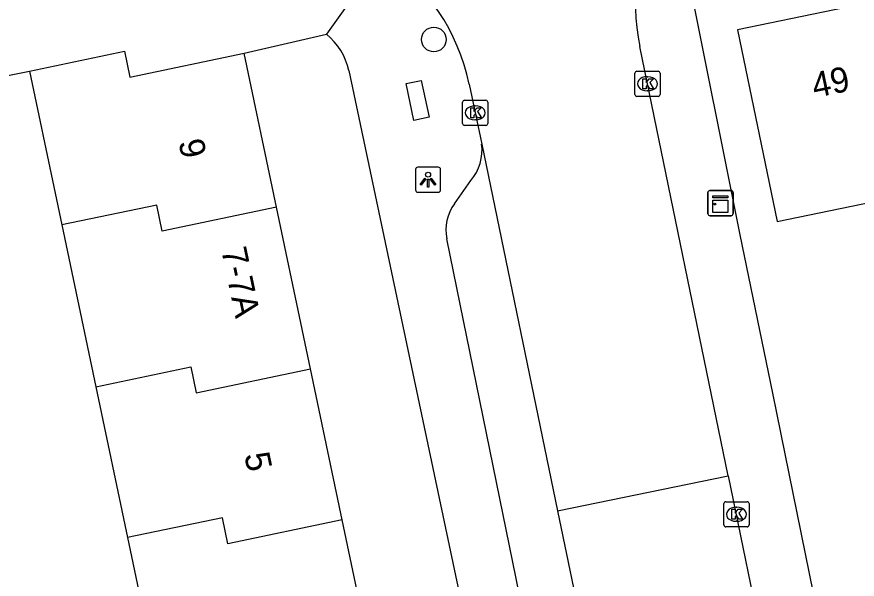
# Model space of a CAD drawing. Extents: x 162990 to 165007, y 383433 to 384336.
# Drawn here: x 164007.39 to 164040.79, y 384128.72 to 384151.09 of the extents above; entities that cross this region are included whole.
import ezdxf

# ---------------------------------------------------------------- set-up
doc = ezdxf.new("R2010")
doc.units = 0
for name, color, linetype in [('IMGEO_Boom', 7, 'Continuous'), ('IMGEO_Kast', 7, 'Continuous'), ('IMGEO_Kolk', 7, 'Continuous'), ('IMGEO_Lichtpunt', 7, 'Continuous'), ('IMGEO_Muur', 7, 'Continuous'), ('IMGEO_Pand', 7, 'Continuous'), ('IMGEO_Pand_nummerreeks', 7, 'Continuous'), ('IMGEO_Rijbaan_lokaal_open', 7, 'Continuous'), ('IMGEO_Voetpad_open', 7, 'Continuous')]:
    doc.layers.add(name, color=color, linetype=linetype)

msp = doc.modelspace()

# ---------------------------------------------------------------- linework, layer by layer
at = {"layer": 'IMGEO_Boom'}
msp.add_circle((164023.967, 384150.191), 0.489, dxfattribs=at)
at = {"layer": 'IMGEO_Kast'}
for p, q in [((164034.933, 384144.183), (164035.774, 384144.183)), ((164035.774, 384144.183), (164034.933, 384144.183)), ((164035.858, 384144.108), (164035.858, 384143.267)), ((164035.858, 384143.267), (164035.858, 384144.108)), ((164034.858, 384143.258), (164034.858, 384144.099)), ((164034.858, 384144.099), (164034.858, 384143.258)), ((164035.783, 384143.183), (164034.942, 384143.183)), ((164034.942, 384143.183), (164035.783, 384143.183))]:
    msp.add_line(p, q, dxfattribs=at)
for points in [[(164035.053, 384143.973), (164035.653, 384143.973), (164035.653, 384143.888), (164035.053, 384143.888), (164035.053, 384143.973)], [(164035.053, 384143.798), (164035.653, 384143.798), (164035.653, 384143.309), (164035.053, 384143.309), (164035.053, 384143.798)]]:
    msp.add_lwpolyline(points, dxfattribs=at)
msp.add_circle((164035.137, 384143.647), 0.0377, dxfattribs=at)
for centre, start, end in [((164034.936, 384144.105), 92.4484, 184.2845), ((164034.936, 384144.105), 92.4484, 184.2845), ((164035.78, 384144.105), 2.4484, 94.2845), ((164035.78, 384144.105), 2.4484, 94.2845), ((164034.936, 384143.261), 182.4484, 274.2845), ((164034.936, 384143.261), 182.4484, 274.2845), ((164035.78, 384143.261), 272.4484, 4.2845), ((164035.78, 384143.261), 272.4484, 4.2845)]:
    msp.add_arc(centre, 0.0779, start, end, dxfattribs=at)
at = {"layer": 'IMGEO_Kolk'}
for p, q in [((164031.956, 384148.003), (164031.956, 384148.855)), ((164032.031, 384148.929), (164032.883, 384148.929)), ((164032.957, 384148.855), (164032.957, 384148.003)), ((164032.444, 384148.709), (164032.469, 384148.709)), ((164032.467, 384148.149), (164032.442, 384148.149)), ((164032.883, 384147.929), (164032.031, 384147.929)), ((164025.111, 384146.848), (164025.111, 384147.7)), ((164025.186, 384147.774), (164026.038, 384147.774)), ((164025.599, 384147.554), (164025.624, 384147.554)), ((164026.112, 384147.7), (164026.112, 384146.848)), ((164025.622, 384146.994), (164025.597, 384146.994)), ((164026.038, 384146.774), (164025.186, 384146.774)), ((164035.567, 384131.807), (164036.419, 384131.807)), ((164035.492, 384130.881), (164035.492, 384131.733)), ((164035.98, 384131.587), (164036.005, 384131.587)), ((164036.493, 384131.733), (164036.493, 384130.881)), ((164036.419, 384130.807), (164035.567, 384130.807)), ((164036.003, 384131.027), (164035.978, 384131.027))]:
    msp.add_line(p, q, dxfattribs=at)
for points in [[(164031.956, 384148.003), (164031.956, 384148.855)], [(164032.031, 384148.929), (164032.883, 384148.929)], [(164032.957, 384148.855), (164032.957, 384148.003)], [(164032.277, 384148.629), (164032.4, 384148.629), (164032.4, 384148.478), (164032.53, 384148.629), (164032.694, 384148.629), (164032.548, 384148.478), (164032.701, 384148.229), (164032.549, 384148.229), (164032.464, 384148.393), (164032.4, 384148.326), (164032.4, 384148.229), (164032.277, 384148.229), (164032.277, 384148.629)], [(164032.883, 384147.929), (164032.031, 384147.929)], [(164025.111, 384146.848), (164025.111, 384147.7)], [(164025.186, 384147.774), (164026.038, 384147.774)], [(164025.432, 384147.474), (164025.555, 384147.474), (164025.555, 384147.323), (164025.685, 384147.474), (164025.849, 384147.474), (164025.703, 384147.323), (164025.856, 384147.074), (164025.704, 384147.074), (164025.619, 384147.238), (164025.555, 384147.171), (164025.555, 384147.074), (164025.432, 384147.074), (164025.432, 384147.474)], [(164026.112, 384147.7), (164026.112, 384146.848)], [(164026.038, 384146.774), (164025.186, 384146.774)], [(164035.567, 384131.807), (164036.419, 384131.807)], [(164035.492, 384130.881), (164035.492, 384131.733)], [(164035.813, 384131.507), (164035.936, 384131.507), (164035.936, 384131.356), (164036.066, 384131.507), (164036.23, 384131.507), (164036.084, 384131.356), (164036.237, 384131.107), (164036.085, 384131.107), (164036, 384131.271), (164035.936, 384131.204), (164035.936, 384131.107), (164035.813, 384131.107), (164035.813, 384131.507)], [(164036.493, 384131.733), (164036.493, 384130.881)], [(164036.419, 384130.807), (164035.567, 384130.807)]]:
    msp.add_lwpolyline(points, dxfattribs=at)
for centre, start, end in [((164032.033, 384148.853), 91.552, 178.448), ((164032.033, 384148.853), 91.552, 178.448), ((164032.881, 384148.853), 1.552, 88.448), ((164032.881, 384148.853), 1.552, 88.448), ((164032.033, 384148.005), 181.552, 268.448), ((164032.033, 384148.005), 181.552, 268.448), ((164032.881, 384148.005), 271.552, 358.448), ((164032.881, 384148.005), 271.552, 358.448), ((164025.188, 384147.698), 91.552, 178.448), ((164025.188, 384147.698), 91.552, 178.448), ((164026.036, 384147.698), 1.552, 88.448), ((164026.036, 384147.698), 1.552, 88.448), ((164025.188, 384146.85), 181.552, 268.448), ((164025.188, 384146.85), 181.552, 268.448), ((164026.036, 384146.85), 271.552, 358.448), ((164026.036, 384146.85), 271.552, 358.448), ((164035.569, 384131.731), 91.552, 178.448), ((164035.569, 384131.731), 91.552, 178.448), ((164036.417, 384131.731), 1.552, 88.448), ((164036.417, 384131.731), 1.552, 88.448), ((164035.569, 384130.883), 181.552, 268.448), ((164035.569, 384130.883), 181.552, 268.448), ((164036.417, 384130.883), 271.552, 358.448), ((164036.417, 384130.883), 271.552, 358.448)]:
    msp.add_arc(centre, 0.0765, start, end, dxfattribs=at)
for centre, major_axis, ratio, start_param, end_param in [((164032.443, 384148.429), (-0.387, 0.002), 0.722429, 4.712389, 7.853982), ((164032.468, 384148.429), (-0.39, 0.002), 0.717154, 1.570796, 4.712389), ((164025.598, 384147.274), (-0.387, 0.002), 0.722429, 4.712389, 7.853982), ((164025.623, 384147.274), (-0.39, 0.002), 0.717154, 1.570796, 4.712389), ((164035.979, 384131.307), (-0.387, 0.002), 0.722429, 4.712389, 7.853982), ((164036.004, 384131.307), (-0.39, 0.002), 0.717154, 1.570796, 4.712389)]:
    msp.add_ellipse(centre, major_axis=major_axis, ratio=ratio, start_param=start_param, end_param=end_param, dxfattribs=at)
at = {"layer": 'IMGEO_Lichtpunt'}
for p, q in [((164024.142, 384145.112), (164023.334, 384145.112)), ((164024.142, 384145.112), (164023.334, 384145.112)), ((164023.24, 384145.017), (164023.24, 384144.21)), ((164023.24, 384145.017), (164023.24, 384144.21)), ((164024.236, 384144.21), (164024.236, 384145.017)), ((164024.236, 384144.21), (164024.236, 384145.017)), ((164023.334, 384144.116), (164024.142, 384144.116)), ((164023.334, 384144.116), (164024.142, 384144.116))]:
    msp.add_line(p, q, dxfattribs=at)
for points in [[(164023.614, 384144.681), (164023.653, 384144.653), (164023.465, 384144.391), (164023.427, 384144.418), (164023.614, 384144.681)], [(164023.716, 384144.633), (164023.763, 384144.633), (164023.763, 384144.311), (164023.716, 384144.311), (164023.716, 384144.633)], [(164023.826, 384144.653), (164023.864, 384144.68), (164024.051, 384144.418), (164024.012, 384144.39), (164023.826, 384144.653)]]:
    msp.add_lwpolyline(points, dxfattribs=at)
msp.add_circle((164023.739, 384144.815), 0.0994, dxfattribs=at)
for centre, start, end in [((164023.334, 384145.017), 90, 180), ((164023.334, 384145.017), 90, 180), ((164024.142, 384145.017), 0, 90), ((164024.142, 384145.017), 0, 90), ((164023.334, 384144.21), 180, 270), ((164023.334, 384144.21), 180, 270), ((164024.142, 384144.21), 270, 0), ((164024.142, 384144.21), 270, 360)]:
    msp.add_arc(centre, 0.0946, start, end, dxfattribs=at)
at = {"layer": 'IMGEO_Muur'}
msp.add_lwpolyline([(164037.434, 384136.117), (164036.135, 384142.418)], dxfattribs=at)
at = {"layer": 'IMGEO_Pand'}
for points in [[(164044.525, 384141.974), (164042.458, 384151.91), (164036.029, 384150.572), (164037.615, 384142.946), (164041.394, 384143.733), (164041.875, 384141.422), (164044.525, 384141.974)], [(164007.904, 384148.934), (164011.675, 384149.725), (164011.892, 384148.691), (164016.428, 384149.643)], [(164017.712, 384143.525), (164016.428, 384149.643)], [(164007.904, 384148.934), (164008.923, 384144.081), (164009.189, 384142.815)], [(164017.712, 384143.525), (164013.174, 384142.57), (164012.959, 384143.605), (164009.189, 384142.815)], [(164019.063, 384137.091), (164017.712, 384143.525)], [(164009.189, 384142.815), (164010.539, 384136.381)], [(164010.539, 384136.381), (164014.309, 384137.171), (164014.524, 384136.136), (164019.063, 384137.091)], [(164020.322, 384131.09), (164019.063, 384137.091)], [(164010.539, 384136.381), (164011.798, 384130.38)], [(164020.322, 384131.09), (164015.784, 384130.135), (164015.569, 384131.17), (164011.798, 384130.38)], [(164021.685, 384124.597), (164020.322, 384131.09)], [(164011.798, 384130.38), (164013.161, 384123.887)]]:
    msp.add_lwpolyline(points, dxfattribs=at)
at = {"layer": 'IMGEO_Rijbaan_lokaal_open'}
for points in [[(164035.66, 384132.841), (164032.149, 384149.912)], [(164025.375, 384148.418), (164025.868, 384146.033)], [(164025.868, 384146.033), (164028.886, 384131.44)], [(164028.886, 384131.44), (164035.66, 384132.841)], [(164035.66, 384132.841), (164036.643, 384128.061)], [(164028.886, 384131.44), (164029.875, 384126.661)]]:
    msp.add_lwpolyline(points, dxfattribs=at)
for centre, radius, start, end in [((164040.164, 384151.565), 8.184, 149.3853, 191.655), ((164017.47, 384146.77), 8.075, 11.773, 56.6436)]:
    msp.add_arc(centre, radius, start, end, dxfattribs=at)
at = {"layer": 'IMGEO_Voetpad_open'}
for points in [[(164021.91, 384153.515), (164019.701, 384150.405)], [(164041.007, 384118.587), (164037.434, 384136.117), (164036.135, 384142.418), (164034.043, 384152.9)], [(164016.428, 384149.643), (164019.701, 384150.405)], [(163999.101, 384147.166), (164000, 384147.347), (164007.904, 384148.934)], [(164020.594, 384148.951), (164027.323, 384117.074)], [(164022.869, 384148.44), (164023.465, 384148.566), (164023.775, 384147.099), (164023.178, 384146.973), (164022.869, 384148.44)], [(164024.792, 384143.656), (164025.44, 384144.583)], [(164028.948, 384120.376), (164024.487, 384142.259)]]:
    msp.add_lwpolyline(points, dxfattribs=at)
for centre, radius, start, end in [((164017.992, 384148.354), 2.669, 12.9149, 50.199), ((164024.012, 384145.793), 1.871, 319.7284, 7.3813), ((164026.119, 384142.634), 1.675, 142.416, 192.9523)]:
    msp.add_arc(centre, radius, start, end, dxfattribs=at)

# ---------------------------------------------------------------- texts
at = {"layer": 'IMGEO_Pand_nummerreeks'}
for s, rotation, p in [('49', 11.7565, (164039.102, 384147.862)), ('9', 281.8535, (164013.815, 384146.126)), ('7-7A', 281.86, (164015.514, 384141.827)), ('5', 281.8535, (164016.429, 384133.671))]:
    msp.add_text(s, height=1, rotation=rotation, dxfattribs=at).set_placement(p)

doc.saveas('drawing.dxf')
